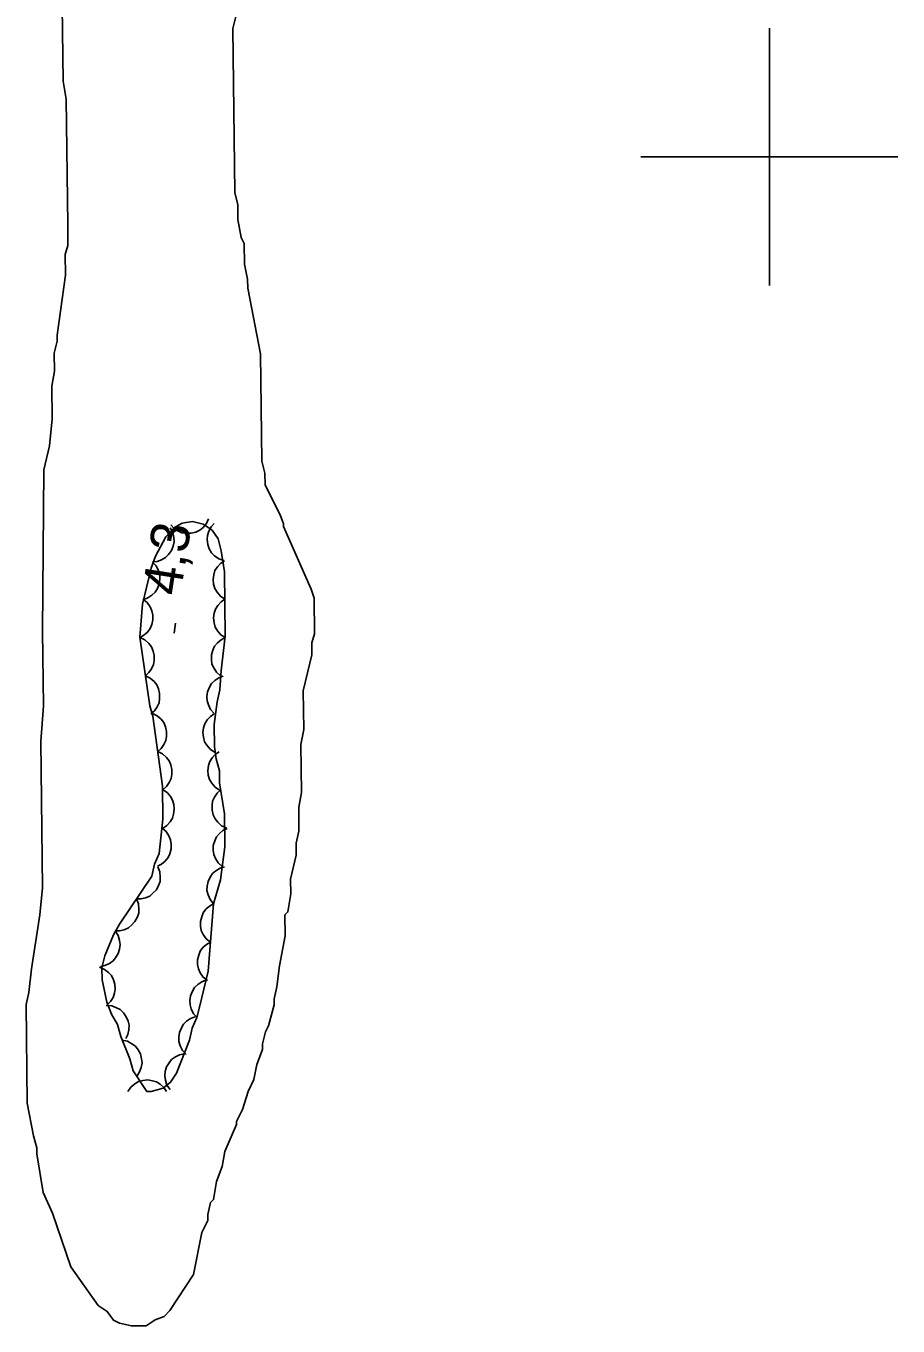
# Model space of a CAD drawing. Extents: x 282461 to 284471, y 5554090 to 5557646.
# Drawn here: x 283742.2 to 283810, y 5556709.1 to 5556810.2 of the extents above; entities that cross this region are included whole.
import ezdxf

# ---------------------------------------------------------------- set-up
doc = ezdxf.new("R2010")
doc.units = 0
for name, color, linetype in [('Niveau 1', 7, 'Continuous'), ('Niveau 3', 7, 'Continuous'), ('Niveau 44', 7, 'Continuous'), ('Niveau 61', 7, 'Continuous')]:
    doc.layers.add(name, color=color, linetype=linetype)

msp = doc.modelspace()

# ---------------------------------------------------------------- linework, layer by layer
at = {"layer": 'Niveau 1'}
for points in [[(283744.98, 5556815.62), (283745.09, 5556805.87), (283745.34, 5556804.48), (283745.46, 5556794.73), (283745.47, 5556793.1), (283745.25, 5556792.4), (283745.27, 5556790.78), (283744.63, 5556786.13), (283744.63, 5556785.66), (283744.41, 5556784.73)], [(283762.22, 5556771.24), (283762.22, 5556771.47), (283761.98, 5556772.16), (283760.79, 5556774.47), (283760.78, 5556775.4), (283760.54, 5556776.33), (283760.44, 5556784.68), (283759.45, 5556789.78), (283759.44, 5556790.48), (283759.2, 5556791.64), (283759.18, 5556793.26), (283758.94, 5556793.72), (283758.69, 5556795.12), (283758.68, 5556796.28), (283758.44, 5556797.2), (283758.29, 5556809.97), (283758.51, 5556810.91)], [(283744.41, 5556784.73), (283744.43, 5556783.34), (283744.21, 5556782.17), (283744.24, 5556779.62), (283744.03, 5556777.53), (283743.59, 5556775.66), (283743.5, 5556763.12), (283743.57, 5556757.32), (283743.37, 5556754.53), (283743.5, 5556743.15), (283743.29, 5556741.06), (283742.64, 5556736.87), (283742.43, 5556735.01), (283742.21, 5556734.08), (283742.3, 5556726.42), (283742.79, 5556723.87), (283743.04, 5556722.94), (283743.04, 5556722.48), (283743.54, 5556719.46), (283744.26, 5556717.85), (283745.7, 5556713.68), (283747.82, 5556710.69), (283748.53, 5556710.23), (283749, 5556709.54), (283749.47, 5556709.31), (283750.4, 5556709.09), (283751.56, 5556709.11), (283752.25, 5556709.58), (283752.95, 5556709.82), (283753.4, 5556710.29), (283755.23, 5556713.1), (283755.89, 5556716.36), (283756.34, 5556717.29), (283756.34, 5556717.75), (283756.56, 5556718.69), (283756.79, 5556718.92), (283757.01, 5556720.32), (283757.46, 5556721.48), (283757.68, 5556722.65), (283758.58, 5556724.75), (283758.58, 5556724.98), (283759.03, 5556725.91), (283759.48, 5556727.31), (283759.93, 5556728.25), (283760.15, 5556729.41), (283760.6, 5556730.58), (283760.6, 5556731.04), (283760.82, 5556731.97), (283761.05, 5556732.44), (283761.49, 5556734.07), (283761.49, 5556734.53), (283761.71, 5556735.47), (283761.92, 5556737.09), (283762.36, 5556739.42), (283762.34, 5556741.05), (283762.57, 5556741.28), (283762.79, 5556742.68), (283762.77, 5556743.84), (283763.22, 5556745.7), (283763.21, 5556746.63), (283763.43, 5556747.56), (283763.41, 5556749.42), (283763.62, 5556750.58), (283763.58, 5556754.3), (283763.8, 5556755.46), (283763.77, 5556758.48), (283764.43, 5556761.28), (283764.42, 5556762.2), (283764.64, 5556762.9), (283764.61, 5556765.69), (283764.37, 5556766.38), (283762.22, 5556771.24)]]:
    msp.add_lwpolyline(points, dxfattribs=at)
at = {"layer": 'Niveau 3'}
msp.add_line((283753.72, 5556762.95), (283753.84, 5556763.74), dxfattribs=at)
at = {"layer": 'Niveau 44'}
for points in [[(283756.78, 5556741.92), (283757.34, 5556743.78), (283757.66, 5556746.34), (283757.63, 5556748.9), (283757.25, 5556751.33), (283757.24, 5556752.26), (283756.99, 5556753.19), (283756.87, 5556754.12), (283756.85, 5556755.86), (283757.06, 5556757.61), (283757.28, 5556758.54), (283757.38, 5556760.05), (283757.7, 5556762.73), (283757.64, 5556767.73), (283757.39, 5556769.35), (283757.15, 5556770.28), (283756.67, 5556770.97), (283755.97, 5556771.43), (283755.15, 5556771.65), (283754.34, 5556771.52), (283753.76, 5556771.17), (283753.07, 5556770.46), (283752.28, 5556768.94), (283751.94, 5556768.01), (283751.27, 5556765.21), (283751.07, 5556762.65), (283751.83, 5556757.32), (283752.07, 5556756.5), (283752.83, 5556751.05), (283752.86, 5556748.49), (283752.55, 5556745.82), (283752.21, 5556745), (283751.98, 5556744.07), (283749.47, 5556740.32), (283749.01, 5556739.5), (283748.34, 5556737.87), (283748.11, 5556736.93), (283748.13, 5556736), (283748.49, 5556734.27), (283748.85, 5556733.34), (283749.33, 5556732.53), (283749.57, 5556731.6), (283750.29, 5556729.87), (283750.53, 5556728.94), (283751.6, 5556727.33), (283751.95, 5556727.33), (283752.87, 5556727.58), (283753.45, 5556728.05), (283753.91, 5556728.75), (283754.92, 5556731.32), (283755.14, 5556732.25), (283755.48, 5556733.07), (283755.71, 5556733.88), (283756.37, 5556736.68), (283756.78, 5556741.92)], [(283753.43, 5556771.15), (283753.63, 5556770.78), (283753.71, 5556770.39), (283753.73, 5556770.06), (283753.65, 5556769.72), (283753.51, 5556769.38), (283753.28, 5556769.07), (283753.06, 5556768.83), (283752.75, 5556768.66), (283752.41, 5556768.54), (283752.05, 5556768.5)], [(283756.41, 5556771.85), (283756.24, 5556771.48), (283755.97, 5556771.17), (283755.72, 5556770.96), (283755.4, 5556770.82), (283755.04, 5556770.73), (283754.66, 5556770.73), (283754.33, 5556770.77), (283754.01, 5556770.91), (283753.71, 5556771.12), (283753.46, 5556771.38)], [(283757.58, 5556768.6), (283757.19, 5556768.73), (283756.87, 5556768.98), (283756.63, 5556769.21), (283756.46, 5556769.51), (283756.34, 5556769.86), (283756.3, 5556770.24), (283756.31, 5556770.56), (283756.43, 5556770.9), (283756.6, 5556771.22), (283756.84, 5556771.49)], [(283752.05, 5556768.49), (283752.34, 5556768.18), (283752.51, 5556767.81), (283752.61, 5556767.5), (283752.62, 5556767.15), (283752.57, 5556766.79), (283752.42, 5556766.44), (283752.26, 5556766.15), (283752, 5556765.91), (283751.69, 5556765.71), (283751.36, 5556765.58)], [(283757.67, 5556765.6), (283757.32, 5556765.83), (283757.06, 5556766.14), (283756.88, 5556766.42), (283756.79, 5556766.76), (283756.75, 5556767.12), (283756.81, 5556767.5), (283756.9, 5556767.82), (283757.09, 5556768.11), (283757.34, 5556768.38), (283757.63, 5556768.59)], [(283751.3, 5556765.59), (283751.63, 5556765.33), (283751.85, 5556765), (283752, 5556764.7), (283752.07, 5556764.36), (283752.07, 5556763.99), (283751.98, 5556763.62), (283751.87, 5556763.31), (283751.65, 5556763.04), (283751.38, 5556762.79), (283751.07, 5556762.61)], [(283757.7, 5556762.61), (283757.35, 5556762.84), (283757.1, 5556763.15), (283756.92, 5556763.43), (283756.83, 5556763.77), (283756.79, 5556764.14), (283756.85, 5556764.51), (283756.93, 5556764.83), (283757.12, 5556765.12), (283757.37, 5556765.4), (283757.67, 5556765.6)], [(283751.08, 5556762.61), (283751.45, 5556762.43), (283751.75, 5556762.15), (283751.96, 5556761.9), (283752.09, 5556761.57), (283752.18, 5556761.22), (283752.17, 5556760.83), (283752.12, 5556760.51), (283751.97, 5556760.19), (283751.76, 5556759.89), (283751.5, 5556759.65)], [(283757.33, 5556759.64), (283757.02, 5556759.92), (283756.8, 5556760.26), (283756.66, 5556760.56), (283756.62, 5556760.91), (283756.63, 5556761.27), (283756.73, 5556761.64), (283756.86, 5556761.94), (283757.09, 5556762.21), (283757.37, 5556762.45), (283757.69, 5556762.61)], [(283751.5, 5556759.65), (283751.87, 5556759.47), (283752.17, 5556759.19), (283752.38, 5556758.94), (283752.51, 5556758.62), (283752.6, 5556758.26), (283752.59, 5556757.87), (283752.55, 5556757.55), (283752.4, 5556757.24), (283752.19, 5556756.93), (283751.92, 5556756.69)], [(283756.85, 5556756.71), (283756.56, 5556757.01), (283756.39, 5556757.38), (283756.29, 5556757.69), (283756.28, 5556758.04), (283756.33, 5556758.4), (283756.48, 5556758.76), (283756.64, 5556759.04), (283756.89, 5556759.28), (283757.2, 5556759.49), (283757.53, 5556759.61)], [(283752.04, 5556756.72), (283752.41, 5556756.53), (283752.71, 5556756.26), (283752.92, 5556756), (283753.05, 5556755.68), (283753.14, 5556755.32), (283753.12, 5556754.94), (283753.08, 5556754.62), (283752.93, 5556754.3), (283752.72, 5556754), (283752.45, 5556753.76)], [(283756.87, 5556753.7), (283756.53, 5556753.93), (283756.27, 5556754.25), (283756.09, 5556754.52), (283756, 5556754.86), (283755.96, 5556755.23), (283756.02, 5556755.61), (283756.11, 5556755.92), (283756.3, 5556756.21), (283756.55, 5556756.49), (283756.84, 5556756.69)], [(283752.45, 5556753.76), (283752.83, 5556753.57), (283753.12, 5556753.3), (283753.33, 5556753.04), (283753.47, 5556752.72), (283753.55, 5556752.36), (283753.54, 5556751.98), (283753.49, 5556751.66), (283753.34, 5556751.34), (283753.13, 5556751.04), (283752.87, 5556750.79)], [(283757.26, 5556750.76), (283756.91, 5556750.99), (283756.65, 5556751.3), (283756.48, 5556751.58), (283756.38, 5556751.91), (283756.35, 5556752.28), (283756.41, 5556752.66), (283756.49, 5556752.97), (283756.68, 5556753.27), (283756.93, 5556753.54), (283757.22, 5556753.74)], [(283752.83, 5556750.79), (283753.18, 5556750.56), (283753.44, 5556750.25), (283753.61, 5556749.97), (283753.71, 5556749.63), (283753.74, 5556749.27), (283753.68, 5556748.89), (283753.6, 5556748.58), (283753.41, 5556748.28), (283753.16, 5556748.01), (283752.87, 5556747.8)], [(283757.8, 5556747.81), (283757.42, 5556747.99), (283757.12, 5556748.26), (283756.91, 5556748.51), (283756.77, 5556748.83), (283756.68, 5556749.19), (283756.69, 5556749.57), (283756.72, 5556749.89), (283756.87, 5556750.21), (283757.08, 5556750.52), (283757.34, 5556750.76)], [(283752.78, 5556747.81), (283753.1, 5556747.54), (283753.31, 5556747.19), (283753.45, 5556746.9), (283753.5, 5556746.55), (283753.49, 5556746.18), (283753.38, 5556745.81), (283753.26, 5556745.51), (283753.03, 5556745.24), (283752.75, 5556745), (283752.44, 5556744.84)], [(283757.47, 5556744.82), (283757.16, 5556745.09), (283756.94, 5556745.44), (283756.81, 5556745.74), (283756.76, 5556746.08), (283756.77, 5556746.45), (283756.88, 5556746.82), (283757.01, 5556747.12), (283757.24, 5556747.38), (283757.52, 5556747.62), (283757.84, 5556747.78)], [(283752.46, 5556744.78), (283752.61, 5556744.4), (283752.65, 5556743.99), (283752.64, 5556743.66), (283752.52, 5556743.33), (283752.35, 5556743.01), (283752.08, 5556742.73), (283751.84, 5556742.52), (283751.51, 5556742.39), (283751.15, 5556742.3), (283750.79, 5556742.3)], [(283756.78, 5556741.92), (283756.52, 5556742.24), (283756.36, 5556742.62), (283756.28, 5556742.94), (283756.29, 5556743.29), (283756.37, 5556743.65), (283756.54, 5556743.99), (283756.71, 5556744.26), (283756.98, 5556744.49), (283757.3, 5556744.68), (283757.64, 5556744.78)], [(283750.79, 5556742.3), (283750.95, 5556741.91), (283750.99, 5556741.51), (283750.97, 5556741.18), (283750.86, 5556740.85), (283750.68, 5556740.53), (283750.42, 5556740.25), (283750.17, 5556740.04), (283749.85, 5556739.9), (283749.49, 5556739.82), (283749.13, 5556739.81)], [(283756.55, 5556738.94), (283756.22, 5556739.2), (283755.99, 5556739.53), (283755.84, 5556739.83), (283755.78, 5556740.17), (283755.78, 5556740.54), (283755.87, 5556740.91), (283755.98, 5556741.21), (283756.2, 5556741.49), (283756.47, 5556741.74), (283756.78, 5556741.92)], [(283749.14, 5556739.81), (283749.37, 5556739.46), (283749.48, 5556739.07), (283749.53, 5556738.75), (283749.49, 5556738.4), (283749.38, 5556738.05), (283749.18, 5556737.72), (283748.98, 5556737.47), (283748.69, 5556737.27), (283748.35, 5556737.12), (283748, 5556737.04)], [(283756.31, 5556735.96), (283755.99, 5556736.22), (283755.76, 5556736.55), (283755.61, 5556736.85), (283755.55, 5556737.19), (283755.54, 5556737.56), (283755.64, 5556737.93), (283755.75, 5556738.23), (283755.96, 5556738.51), (283756.24, 5556738.76), (283756.55, 5556738.94)], [(283747.93, 5556736.98), (283748.31, 5556736.82), (283748.62, 5556736.57), (283748.85, 5556736.33), (283749.01, 5556736.01), (283749.11, 5556735.66), (283749.13, 5556735.28), (283749.1, 5556734.96), (283748.98, 5556734.63), (283748.78, 5556734.31), (283748.53, 5556734.06)], [(283755.52, 5556733.07), (283755.24, 5556733.37), (283755.06, 5556733.74), (283754.96, 5556734.05), (283754.95, 5556734.4), (283755, 5556734.77), (283755.15, 5556735.12), (283755.31, 5556735.4), (283755.56, 5556735.64), (283755.87, 5556735.85), (283756.2, 5556735.98)], [(283748.45, 5556734.01), (283748.87, 5556733.98), (283749.25, 5556733.84), (283749.54, 5556733.69), (283749.79, 5556733.44), (283750, 5556733.14), (283750.14, 5556732.79), (283750.23, 5556732.47), (283750.21, 5556732.12), (283750.13, 5556731.76), (283749.98, 5556731.44)], [(283754.66, 5556730.21), (283754.38, 5556730.52), (283754.2, 5556730.88), (283754.1, 5556731.2), (283754.09, 5556731.55), (283754.14, 5556731.91), (283754.29, 5556732.26), (283754.45, 5556732.55), (283754.7, 5556732.79), (283755.01, 5556732.99), (283755.35, 5556733.12)], [(283749.69, 5556731.31), (283750.1, 5556731.23), (283750.45, 5556731.04), (283750.72, 5556730.85), (283750.93, 5556730.57), (283751.1, 5556730.24), (283751.19, 5556729.87), (283751.23, 5556729.55), (283751.16, 5556729.2), (283751.03, 5556728.85), (283750.84, 5556728.55)], [(283753.41, 5556727.48), (283753.17, 5556727.82), (283753.05, 5556728.21), (283753, 5556728.53), (283753.04, 5556728.88), (283753.14, 5556729.23), (283753.34, 5556729.56), (283753.53, 5556729.82), (283753.82, 5556730.02), (283754.15, 5556730.18), (283754.5, 5556730.26)], [(283750.13, 5556727.33), (283750.36, 5556727.67), (283750.68, 5556727.93), (283750.96, 5556728.1), (283751.3, 5556728.19), (283751.67, 5556728.22), (283752.04, 5556728.16), (283752.36, 5556728.07), (283752.65, 5556727.88), (283752.92, 5556727.63), (283753.12, 5556727.33)]]:
    msp.add_lwpolyline(points, dxfattribs=at)
at = {"layer": 'Niveau 61'}
for points in [[(283800, 5556790), (283800, 5556810)], [(283790, 5556800), (283810, 5556800)]]:
    msp.add_lwpolyline(points, dxfattribs=at)

# ---------------------------------------------------------------- texts
at = {"layer": 'Niveau 3'}
msp.add_text('4,3  ', height=3, rotation=81.0957, dxfattribs=at).set_placement((283754.2, 5556765.79))

doc.saveas('drawing.dxf')
